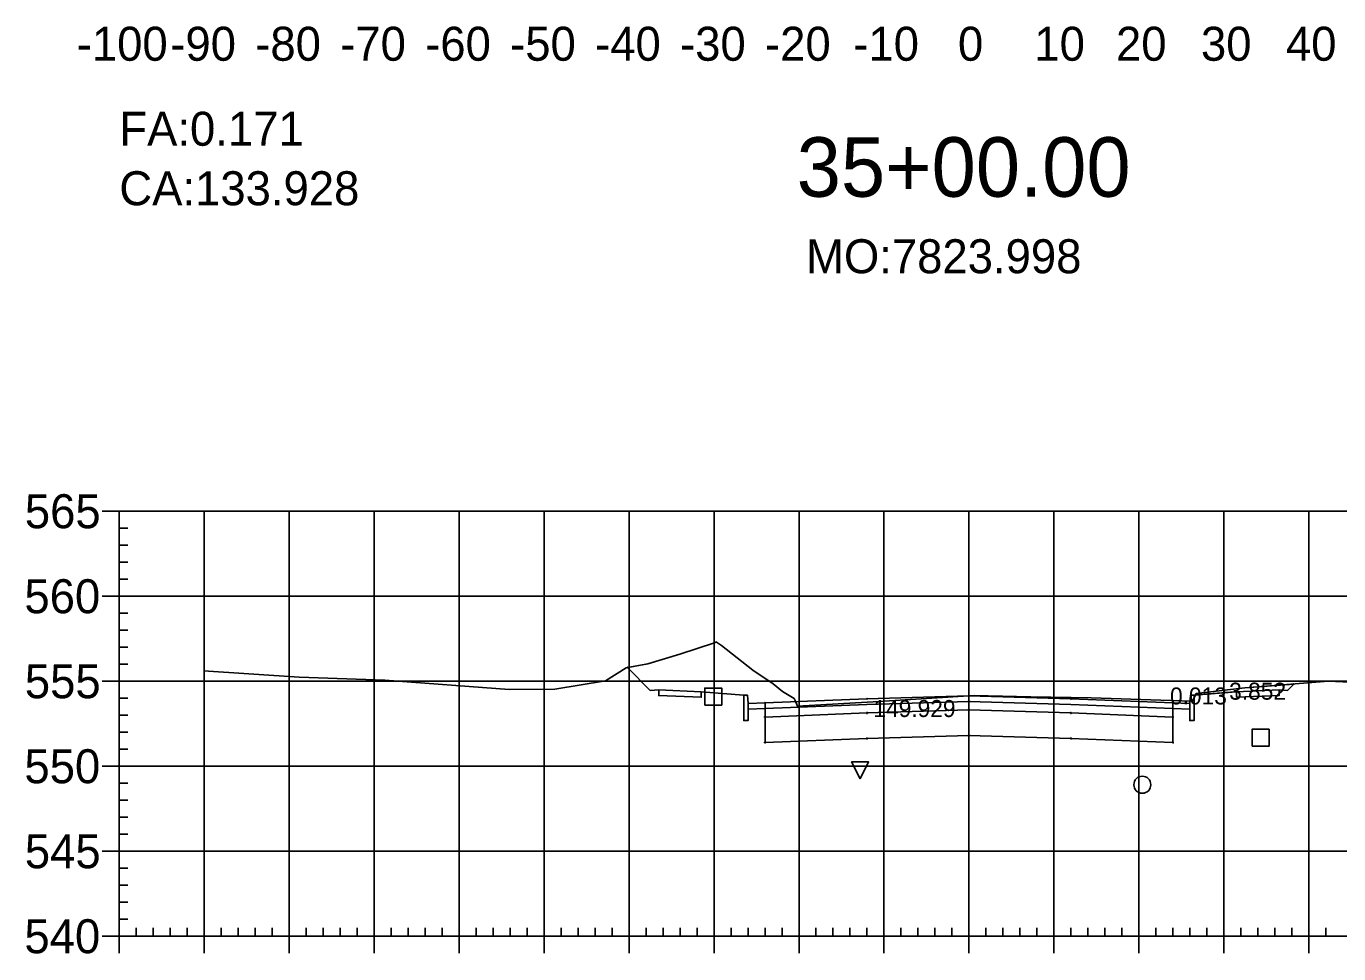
# Model space of a CAD drawing. Extents: x 704834 to 709892, y 372981 to 377533.
# Drawn here: x 707125.9 to 707280.4, y 373230.8 to 373339.9 of the extents above; entities that cross this region are included whole.
import ezdxf

# ---------------------------------------------------------------- set-up
doc = ezdxf.new("R2010")
doc.units = 0
for name, color, linetype in [('1', 7, 'Continuous'), ('10', 7, 'Continuous'), ('13', 7, 'Continuous'), ('14', 7, 'Continuous'), ('4', 7, 'Continuous'), ('57', 7, 'Continuous'), ('59', 7, 'Continuous'), ('Default_Xsect', 7, 'Continuous'), ('Existing', 7, 'Continuous')]:
    doc.layers.add(name, color=color, linetype=linetype)

msp = doc.modelspace()

# ---------------------------------------------------------------- linework, layer by layer
for points in [[(707199.37, 373261.75), (707196.7, 373264.43)], [(707200.37, 373261.79), (707199.37, 373261.75)], [(707210.37, 373261.19), (707205.37, 373261.59)], [(707263.37, 373261.19), (707268.37, 373261.59)], [(707273.37, 373261.79), (707274.37, 373261.75)], [(707274.37, 373261.75), (707275.11, 373262.49)]]:
    msp.add_lwpolyline(points)
for points in [[(707205.37, 373261.59), (707200.37, 373261.79), (707200.37, 373261.13), (707205.37, 373260.93)], [(707268.37, 373260.93), (707273.37, 373261.13), (707273.37, 373261.79), (707268.37, 373261.59)], [(707210.87, 373260.19), (707210.79, 373261.19), (707210.37, 373261.19), (707210.37, 373258.19), (707210.87, 373258.19)], [(707212.87, 373260.27), (707210.87, 373260.19), (707210.87, 373259.53), (707212.87, 373259.61)], [(707236.87, 373260.45), (707248.87, 373260.09), (707260.87, 373259.61), (707260.87, 373260.27), (707248.87, 373260.75), (707236.87, 373261.11), (707224.87, 373260.75), (707212.87, 373260.27), (707212.87, 373259.61), (707224.87, 373260.09)], [(707236.87, 373259.45), (707248.87, 373259.09), (707260.87, 373258.61), (707260.87, 373259.61), (707248.87, 373260.09), (707236.87, 373260.45), (707224.87, 373260.09), (707212.87, 373259.61), (707212.87, 373258.61), (707224.87, 373259.09)], [(707236.82, 373260.4), (707236.92, 373260.4), (707236.92, 373260.5), (707236.82, 373260.5)], [(707260.87, 373259.61), (707262.87, 373259.53), (707262.87, 373260.19), (707260.87, 373260.27)], [(707262.87, 373258.19), (707263.37, 373258.19), (707263.37, 373261.19), (707262.96, 373261.19), (707262.87, 373260.19)], [(707212.82, 373258.56), (707212.92, 373258.56), (707212.92, 373258.66), (707212.82, 373258.66)], [(707236.87, 373256.45), (707248.87, 373256.09), (707260.87, 373255.61), (707260.87, 373258.61), (707248.87, 373259.09), (707236.87, 373259.45), (707224.87, 373259.09), (707212.87, 373258.61), (707212.87, 373255.61), (707224.87, 373256.09)], [(707224.82, 373259.04), (707224.92, 373259.04), (707224.92, 373259.14), (707224.82, 373259.14)], [(707236.82, 373259.4), (707236.92, 373259.4), (707236.92, 373259.5), (707236.82, 373259.5)], [(707248.82, 373259.04), (707248.92, 373259.04), (707248.92, 373259.14), (707248.82, 373259.14)], [(707260.82, 373258.56), (707260.92, 373258.56), (707260.92, 373258.66), (707260.82, 373258.66)], [(707212.82, 373255.56), (707212.92, 373255.56), (707212.92, 373255.66), (707212.82, 373255.66)], [(707224.82, 373256.04), (707224.92, 373256.04), (707224.92, 373256.14), (707224.82, 373256.14)], [(707236.82, 373256.4), (707236.92, 373256.4), (707236.92, 373256.5), (707236.82, 373256.5)], [(707248.82, 373256.04), (707248.92, 373256.04), (707248.92, 373256.14), (707248.82, 373256.14)], [(707260.82, 373255.56), (707260.92, 373255.56), (707260.92, 373255.66), (707260.82, 373255.66)]]:
    msp.add_lwpolyline(points, close=True)
at = {"layer": '1'}
for points in [[(707196.7, 373264.43), (707199.07, 373264.85), (707202.85, 373266.02), (707206.91, 373267.32), (707207.15, 373267.44), (707207.15, 373267.44), (707207.16, 373267.41), (707207.75, 373267.01), (707211.42, 373264.11), (707213.83, 373262.52), (707214.93, 373261.62), (707216.3, 373260.79), (707216.4, 373260.56), (707216.71, 373259.87), (707226.26, 373260.45), (707237.5, 373261.13), (707244.16, 373260.99), (707251.24, 373260.86), (707259.46, 373260.58), (707263.19, 373260.46), (707263.37, 373260.86), (707263.37, 373258.19), (707262.87, 373258.19), (707262.87, 373259.53), (707260.87, 373259.61), (707260.87, 373258.61), (707260.87, 373255.61), (707248.87, 373256.09), (707236.87, 373256.45), (707224.87, 373256.09), (707212.87, 373255.61), (707212.87, 373258.61), (707212.87, 373259.61), (707210.87, 373259.53), (707210.87, 373258.19), (707210.37, 373258.19), (707210.37, 373261.19), (707205.37, 373261.59), (707205.37, 373260.93), (707200.37, 373261.13), (707200.37, 373261.79), (707199.37, 373261.75)], [(707263.53, 373261.21), (707263.54, 373261.22), (707263.63, 373261.38), (707269.33, 373262.04), (707275.11, 373262.49), (707274.37, 373261.75), (707273.37, 373261.79), (707273.37, 373261.13), (707268.37, 373260.93), (707268.37, 373261.59), (707267.67, 373261.54)], [(707263.37, 373260.86), (707263.53, 373261.21), (707263.37, 373261.19)], [(707224.06, 373251.32), (707223.06, 373253.32), (707225.06, 373253.32)]]:
    msp.add_lwpolyline(points, close=True, dxfattribs=at)
at = {"layer": '10'}
msp.add_lwpolyline([(707205.77, 373260.01), (707207.77, 373260.01), (707207.77, 373262.01), (707205.77, 373262.01)], close=True, dxfattribs=at)
at = {"layer": '13'}
msp.add_circle((707257.28, 373250.65), 1, dxfattribs=at)
at = {"layer": '14'}
for points in [[(707196.7, 373264.43), (707196.7, 373264.48), (707196.7, 373264.43), (707196.65, 373264.43), (707196.7, 373264.43), (707196.7, 373264.38), (707196.7, 373264.43), (707196.75, 373264.43)], [(707275.11, 373262.49), (707275.11, 373262.54), (707275.11, 373262.49), (707275.06, 373262.49), (707275.11, 373262.49), (707275.11, 373262.44), (707275.11, 373262.49), (707275.16, 373262.49)], [(707212.87, 373260.27), (707212.87, 373260.32), (707212.87, 373260.27), (707212.82, 373260.27), (707212.87, 373260.27), (707212.87, 373260.22), (707212.87, 373260.27), (707212.92, 373260.27)], [(707224.87, 373260.75), (707224.87, 373260.8), (707224.87, 373260.75), (707224.82, 373260.75), (707224.87, 373260.75), (707224.87, 373260.7), (707224.87, 373260.75), (707224.92, 373260.75)], [(707236.87, 373261.11), (707236.87, 373261.16), (707236.87, 373261.11), (707236.82, 373261.11), (707236.87, 373261.11), (707236.87, 373261.06), (707236.87, 373261.11), (707236.92, 373261.11)], [(707248.87, 373260.75), (707248.87, 373260.8), (707248.87, 373260.75), (707248.82, 373260.75), (707248.87, 373260.75), (707248.87, 373260.7), (707248.87, 373260.75), (707248.92, 373260.75)], [(707260.87, 373260.27), (707260.87, 373260.32), (707260.87, 373260.27), (707260.82, 373260.27), (707260.87, 373260.27), (707260.87, 373260.22), (707260.87, 373260.27), (707260.92, 373260.27)]]:
    msp.add_lwpolyline(points, dxfattribs=at)
at = {"layer": '4'}
msp.add_lwpolyline([(707270.19, 373255.18), (707272.19, 373255.18), (707272.19, 373257.18), (707270.19, 373257.18)], close=True, dxfattribs=at)
at = {"layer": '57'}
for p, q in [((707134.87, 373282.82), (707136.87, 373282.82)), ((707136.87, 373282.82), (707336.87, 373282.82)), ((707136.87, 373232.82), (707136.87, 373282.82)), ((707136.87, 373232.82), (707136.87, 373282.82)), ((707146.87, 373232.82), (707146.87, 373282.82)), ((707156.87, 373232.82), (707156.87, 373282.82)), ((707166.87, 373232.82), (707166.87, 373282.82)), ((707176.87, 373232.82), (707176.87, 373282.82)), ((707186.87, 373232.82), (707186.87, 373282.82)), ((707196.87, 373232.82), (707196.87, 373282.82)), ((707206.87, 373232.82), (707206.87, 373282.82)), ((707216.87, 373232.82), (707216.87, 373282.82)), ((707226.87, 373232.82), (707226.87, 373282.82)), ((707236.87, 373232.82), (707236.87, 373282.82)), ((707246.87, 373232.82), (707246.87, 373282.82)), ((707256.87, 373232.82), (707256.87, 373282.82)), ((707266.87, 373232.82), (707266.87, 373282.82)), ((707276.87, 373232.82), (707276.87, 373282.82)), ((707136.87, 373280.82), (707137.87, 373280.82)), ((707136.87, 373278.82), (707137.87, 373278.82)), ((707136.87, 373276.82), (707137.87, 373276.82)), ((707136.87, 373274.82), (707137.87, 373274.82)), ((707134.87, 373272.82), (707136.87, 373272.82)), ((707136.87, 373272.82), (707336.87, 373272.82)), ((707136.87, 373270.82), (707137.87, 373270.82)), ((707136.87, 373268.82), (707137.87, 373268.82)), ((707136.87, 373266.82), (707137.87, 373266.82)), ((707136.87, 373264.82), (707137.87, 373264.82)), ((707134.87, 373262.82), (707136.87, 373262.82)), ((707136.87, 373262.82), (707336.87, 373262.82)), ((707136.87, 373260.82), (707137.87, 373260.82)), ((707136.87, 373258.82), (707137.87, 373258.82)), ((707136.87, 373256.82), (707137.87, 373256.82)), ((707136.87, 373254.82), (707137.87, 373254.82)), ((707134.87, 373252.82), (707136.87, 373252.82)), ((707136.87, 373252.82), (707336.87, 373252.82)), ((707136.87, 373250.82), (707137.87, 373250.82)), ((707136.87, 373248.82), (707137.87, 373248.82)), ((707136.87, 373246.82), (707137.87, 373246.82)), ((707136.87, 373244.82), (707137.87, 373244.82)), ((707134.87, 373242.82), (707136.87, 373242.82)), ((707136.87, 373242.82), (707336.87, 373242.82)), ((707136.87, 373240.82), (707137.87, 373240.82)), ((707136.87, 373238.82), (707137.87, 373238.82)), ((707136.87, 373236.82), (707137.87, 373236.82)), ((707136.87, 373234.82), (707137.87, 373234.82)), ((707138.87, 373232.82), (707138.87, 373233.82)), ((707140.87, 373232.82), (707140.87, 373233.82)), ((707142.87, 373232.82), (707142.87, 373233.82)), ((707144.87, 373232.82), (707144.87, 373233.82)), ((707148.87, 373232.82), (707148.87, 373233.82)), ((707150.87, 373232.82), (707150.87, 373233.82)), ((707152.87, 373232.82), (707152.87, 373233.82)), ((707154.87, 373232.82), (707154.87, 373233.82)), ((707158.87, 373232.82), (707158.87, 373233.82)), ((707160.87, 373232.82), (707160.87, 373233.82)), ((707162.87, 373232.82), (707162.87, 373233.82)), ((707164.87, 373232.82), (707164.87, 373233.82)), ((707168.87, 373232.82), (707168.87, 373233.82)), ((707170.87, 373232.82), (707170.87, 373233.82)), ((707172.87, 373232.82), (707172.87, 373233.82)), ((707174.87, 373232.82), (707174.87, 373233.82)), ((707178.87, 373232.82), (707178.87, 373233.82)), ((707180.87, 373232.82), (707180.87, 373233.82)), ((707182.87, 373232.82), (707182.87, 373233.82)), ((707184.87, 373232.82), (707184.87, 373233.82)), ((707188.87, 373232.82), (707188.87, 373233.82)), ((707190.87, 373232.82), (707190.87, 373233.82)), ((707192.87, 373232.82), (707192.87, 373233.82)), ((707194.87, 373232.82), (707194.87, 373233.82)), ((707198.87, 373232.82), (707198.87, 373233.82)), ((707200.87, 373232.82), (707200.87, 373233.82)), ((707202.87, 373232.82), (707202.87, 373233.82)), ((707204.87, 373232.82), (707204.87, 373233.82)), ((707208.87, 373232.82), (707208.87, 373233.82)), ((707210.87, 373232.82), (707210.87, 373233.82)), ((707212.87, 373232.82), (707212.87, 373233.82)), ((707214.87, 373232.82), (707214.87, 373233.82)), ((707218.87, 373232.82), (707218.87, 373233.82)), ((707220.87, 373232.82), (707220.87, 373233.82)), ((707222.87, 373232.82), (707222.87, 373233.82)), ((707224.87, 373232.82), (707224.87, 373233.82)), ((707228.87, 373232.82), (707228.87, 373233.82)), ((707230.87, 373232.82), (707230.87, 373233.82)), ((707232.87, 373232.82), (707232.87, 373233.82)), ((707234.87, 373232.82), (707234.87, 373233.82)), ((707238.87, 373232.82), (707238.87, 373233.82)), ((707240.87, 373232.82), (707240.87, 373233.82)), ((707242.87, 373232.82), (707242.87, 373233.82)), ((707244.87, 373232.82), (707244.87, 373233.82)), ((707248.87, 373232.82), (707248.87, 373233.82)), ((707250.87, 373232.82), (707250.87, 373233.82)), ((707252.87, 373232.82), (707252.87, 373233.82)), ((707254.87, 373232.82), (707254.87, 373233.82)), ((707258.87, 373232.82), (707258.87, 373233.82)), ((707260.87, 373232.82), (707260.87, 373233.82)), ((707262.87, 373232.82), (707262.87, 373233.82)), ((707264.87, 373232.82), (707264.87, 373233.82)), ((707268.87, 373232.82), (707268.87, 373233.82)), ((707270.87, 373232.82), (707270.87, 373233.82)), ((707272.87, 373232.82), (707272.87, 373233.82)), ((707274.87, 373232.82), (707274.87, 373233.82)), ((707278.87, 373232.82), (707278.87, 373233.82)), ((707134.87, 373232.82), (707136.87, 373232.82)), ((707136.87, 373232.82), (707336.87, 373232.82)), ((707136.87, 373232.82), (707336.87, 373232.82)), ((707136.87, 373230.82), (707136.87, 373232.82)), ((707146.87, 373230.82), (707146.87, 373232.82)), ((707156.87, 373230.82), (707156.87, 373232.82)), ((707166.87, 373230.82), (707166.87, 373232.82)), ((707176.87, 373230.82), (707176.87, 373232.82)), ((707186.87, 373230.82), (707186.87, 373232.82)), ((707196.87, 373230.82), (707196.87, 373232.82)), ((707206.87, 373230.82), (707206.87, 373232.82)), ((707216.87, 373230.82), (707216.87, 373232.82)), ((707226.87, 373230.82), (707226.87, 373232.82)), ((707236.87, 373230.82), (707236.87, 373232.82)), ((707246.87, 373230.82), (707246.87, 373232.82)), ((707256.87, 373230.82), (707256.87, 373232.82)), ((707266.87, 373230.82), (707266.87, 373232.82)), ((707276.87, 373230.82), (707276.87, 373232.82))]:
    msp.add_line(p, q, dxfattribs=at)
at = {"layer": 'Default_Xsect'}
msp.add_lwpolyline([(707196.7, 373264.43), (707199.37, 373261.75), (707200.37, 373261.79), (707205.37, 373261.59), (707210.37, 373261.19), (707210.79, 373261.19), (707210.87, 373260.19), (707212.87, 373260.27), (707224.87, 373260.75), (707236.87, 373261.11), (707248.87, 373260.75), (707260.87, 373260.27), (707262.87, 373260.19), (707262.96, 373261.19), (707263.37, 373261.19), (707268.37, 373261.59), (707273.37, 373261.79), (707274.37, 373261.75), (707275.11, 373262.49)], dxfattribs=at)
at = {"layer": 'Existing'}
msp.add_lwpolyline([(707146.77, 373264.04), (707158.03, 373263.29), (707168.14, 373262.95), (707182.74, 373261.85), (707188.13, 373261.89), (707194.08, 373262.85), (707196.54, 373264.4), (707199.07, 373264.85), (707202.85, 373266.02), (707206.91, 373267.32), (707207.15, 373267.44), (707207.15, 373267.44), (707207.16, 373267.41), (707207.75, 373267.01), (707211.42, 373264.11), (707213.83, 373262.52), (707214.93, 373261.62), (707216.3, 373260.79), (707216.4, 373260.56), (707216.71, 373259.87), (707226.26, 373260.45), (707237.5, 373261.13), (707244.16, 373260.99), (707251.24, 373260.86), (707259.46, 373260.58), (707263.19, 373260.46), (707263.54, 373261.22), (707263.63, 373261.38), (707269.33, 373262.04), (707279.19, 373262.81), (707286.78, 373262.49)], dxfattribs=at)

# ---------------------------------------------------------------- texts
msp.add_text('CA:133.928', height=4).set_placement((707136.87, 373318.82))
at = {"layer": '1'}
msp.add_text('35+00.00', height=7, dxfattribs=at).set_placement((707216.6, 373319.82))
at = {"layer": '14'}
for p in [(707200.34, 373261.74), (707273.34, 373261.74), (707200.34, 373261.08), (707205.34, 373260.88), (707268.34, 373260.88), (707273.34, 373261.08)]:
    msp.add_text('+', height=0.1, dxfattribs=at).set_placement(p)
at = {"layer": '57'}
for s, p in [('-100', (707131.86, 373335.82)), ('-90', (707142.87, 373335.82)), ('-80', (707152.87, 373335.82)), ('-70', (707162.87, 373335.82)), ('-60', (707172.87, 373335.82)), ('-50', (707182.87, 373335.82)), ('-40', (707192.87, 373335.82)), ('-30', (707202.87, 373335.82)), ('-20', (707212.87, 373335.82)), ('-10', (707223.26, 373335.82)), ('0', (707235.58, 373335.82)), ('10', (707244.57, 373335.82)), ('20', (707254.18, 373335.82)), ('30', (707264.18, 373335.82)), ('40', (707274.18, 373335.82)), ('565', (707125.75, 373280.82)), ('560', (707125.7, 373270.82)), ('555', (707125.75, 373260.82)), ('550', (707125.7, 373250.82)), ('545', (707125.75, 373240.82)), ('540', (707125.7, 373230.82))]:
    msp.add_text(s, height=4, dxfattribs=at).set_placement(p)
at = {"layer": '59'}
for s, height, p in [('FA:0.171', 4, (707136.87, 373325.82)), ('MO:7823.998', 4, (707217.7, 373310.82)), ('0.013', 2, (707260.54, 373260.09)), ('3.852', 2, (707267.5, 373260.65)), ('149.929', 2, (707225.63, 373258.61))]:
    msp.add_text(s, height=height, dxfattribs=at).set_placement(p)

doc.saveas('drawing.dxf')
